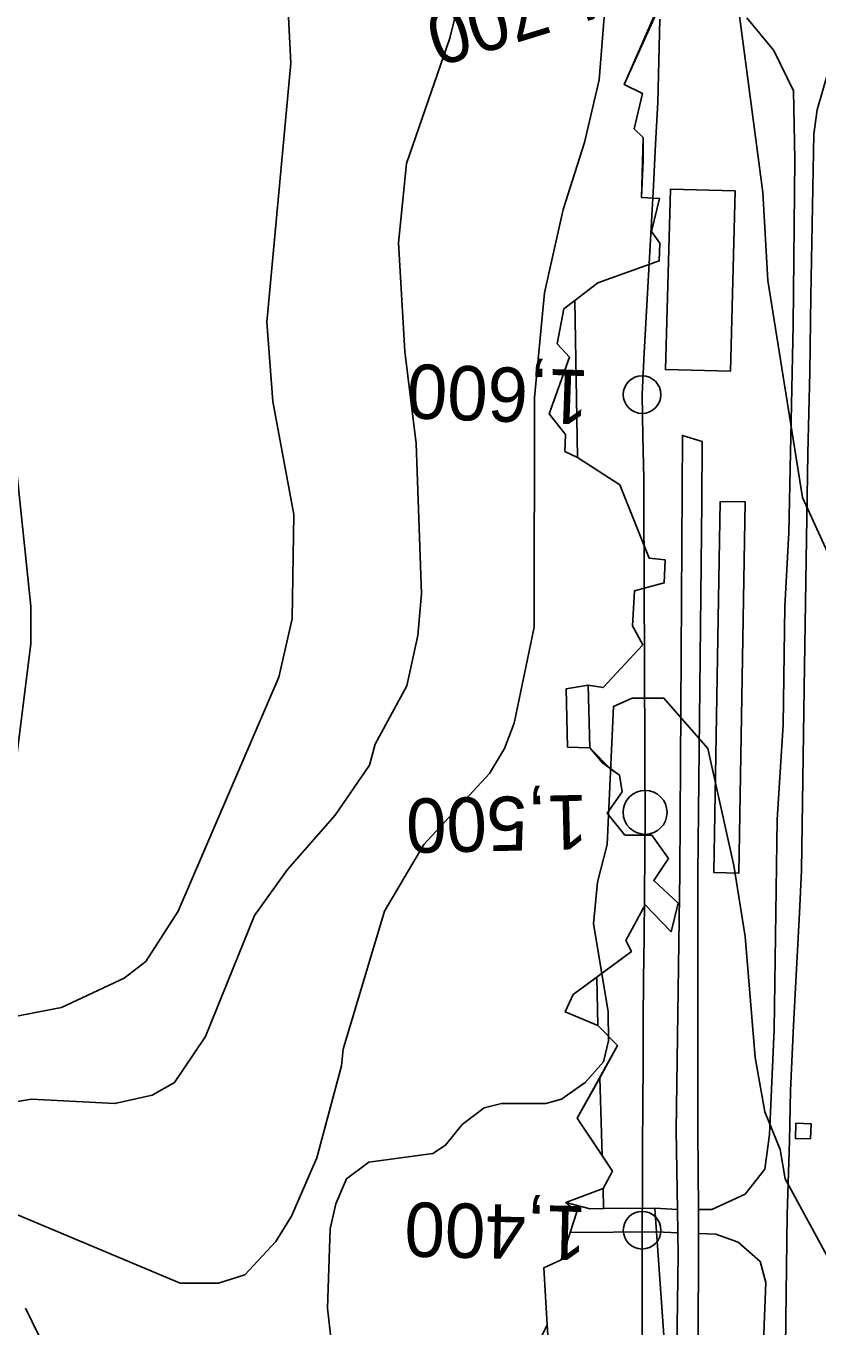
# Model space of a CAD drawing. Extents: x -510989 to -501240, y -1184665 to -1176098.
# Drawn here: x -505269 to -505079.5, y -1179867.2 to -1179556.1 of the extents above; entities that cross this region are included whole.
import ezdxf

# ---------------------------------------------------------------- set-up
doc = ezdxf.new("R2010")
doc.units = 0
for name, color, linetype in [('ostatni_plocha_x_draha', 7, 'Continuous'), ('ostatni_plocha_x_manipulacni_plocha', 7, 'Continuous'), ('ostatni_plocha_x_ostatni_komunikace', 7, 'Continuous'), ('popis', 7, 'Continuous'), ('trasovani_toku', 7, 'Continuous'), ('vrstevnice_01', 7, 'Continuous'), ('vrstevnice_02', 7, 'Continuous'), ('zastavena_plocha_a_nadvori', 7, 'Continuous')]:
    doc.layers.add(name, color=color, linetype=linetype)

msp = doc.modelspace()

# ---------------------------------------------------------------- linework, layer by layer
at = {"layer": 'ostatni_plocha_x_draha'}
msp.add_lwpolyline([(-505113.43, -1179884.33), (-505112.92, -1179850.19), (-505113, -1179844.94), (-505113.08, -1179839.36), (-505113.37, -1179820.47), (-505112.5, -1179758.78), (-505111.91, -1179654.09), (-505107.19, -1179655.55), (-505107.27, -1179670.09), (-505108.19, -1179759.01), (-505108.19, -1179820.61), (-505108.09, -1179839.36), (-505108.06, -1179845.14), (-505108.03, -1179850.76), (-505108.21, -1179884.39)], dxfattribs=at)
at = {"layer": 'ostatni_plocha_x_manipulacni_plocha'}
for points in [[(-505096.48, -1179554.18), (-505090.01, -1179562.01), (-505085.36, -1179571.64), (-505085, -1179588.06), (-505085.4, -1179627.62), (-505086.46, -1179677.32), (-505087.36, -1179695.06), (-505087.8, -1179723.38), (-505089.2, -1179746), (-505089.96, -1179796.31), (-505091.07, -1179821.45), (-505092.19, -1179829.71), (-505096.9, -1179835.7), (-505104.9, -1179839.35), (-505108.09, -1179839.36), (-505108.19, -1179820.61), (-505108.19, -1179759.01), (-505107.27, -1179670.09), (-505107.19, -1179655.55), (-505111.91, -1179654.09), (-505112.5, -1179758.78), (-505113.37, -1179820.47), (-505113.08, -1179839.36), (-505118.51, -1179839.06), (-505130.76, -1179839.15), (-505130.9, -1179834.38), (-505128.67, -1179830.18), (-505131.14, -1179826.47), (-505131.69, -1179807.82), (-505127.42, -1179800.15), (-505132.13, -1179795.35), (-505132.4, -1179783.73), (-505124.12, -1179777.62), (-505125.45, -1179774.97), (-505120.85, -1179766.42), (-505114.6, -1179772.89), (-505112.9, -1179766.02), (-505118.76, -1179760.65), (-505115.26, -1179755.39), (-505119.2, -1179749.8), (-505125.67, -1179749.8), (-505129.94, -1179744.54), (-505126.33, -1179739.39), (-505126.98, -1179735.44), (-505131.04, -1179732.48), (-505134.02, -1179728.86), (-505134.47, -1179713.85), (-505130.88, -1179714.47), (-505121.41, -1179704.26), (-505123.82, -1179699.66), (-505123.38, -1179691.32), (-505116.26, -1179689.35), (-505116.04, -1179683.89), (-505119.87, -1179683.45), (-505126.86, -1179665.94), (-505137.01, -1179659.36), (-505137.64, -1179621.8), (-505132.13, -1179617.55), (-505117.45, -1179612.35), (-505117.34, -1179608.07), (-505119.26, -1179605.33), (-505117.39, -1179597.44), (-505121.66, -1179597.2), (-505121.33, -1179588.27), (-505121.33, -1179582.78), (-505123.42, -1179580.76), (-505121.45, -1179572.28), (-505125.83, -1179570.14), (-505117.11, -1179550.27)], [(-505087.26, -1179872.27), (-505086.87, -1179840.55), (-505086.3, -1179822.95), (-505086.05, -1179810.89), (-505085.31, -1179795.3), (-505083.85, -1179768.38), (-505083.38, -1179758.27), (-505082.8, -1179714.64), (-505081.93, -1179658.4), (-505081.42, -1179638.99), (-505081.16, -1179620.74), (-505080.48, -1179581.99), (-505079.63, -1179576.2), (-505075.9, -1179563.19), (-505071.64, -1179559.56), (-505069.89, -1179559.2), (-505068.25, -1179563.64), (-505061.38, -1179565.76), (-505056.32, -1179569.06), (-505051.98, -1179576.06), (-504994, -1179801.01), (-505040, -1179827), (-505031, -1179888)], [(-505115.41, -1179883.03), (-505118.11, -1179844.74), (-505113, -1179844.94), (-505112.92, -1179850.19), (-505113.43, -1179884.33)], [(-505108.21, -1179884.39), (-505108.03, -1179850.76), (-505108.06, -1179845.14), (-505103.89, -1179845.31), (-505098.58, -1179847.21), (-505093.3, -1179851.79), (-505091.94, -1179856.86), (-505093.3, -1179891.37)], [(-505146.68, -1179871.8), (-505144.23, -1179866.99), (-505143.19, -1179883.43)]]:
    msp.add_lwpolyline(points, dxfattribs=at)
for points in [[(-505114.73, -1179595.18), (-505115.91, -1179638.34), (-505100.42, -1179638.76), (-505099.24, -1179595.6)], [(-505140.24, -1179623.8), (-505137.64, -1179621.8), (-505137.01, -1179659.36), (-505140.01, -1179657.94), (-505139.91, -1179653.86), (-505143.75, -1179648.9), (-505138.92, -1179635.36), (-505141.88, -1179632.18)], [(-505102.87, -1179669.94), (-505104.39, -1179758.75), (-505098.39, -1179758.85), (-505096.87, -1179670.04)], [(-505139.7, -1179714.74), (-505134.47, -1179713.85), (-505134.02, -1179728.86), (-505139.37, -1179728.71)], [(-505138.03, -1179787.88), (-505132.4, -1179783.73), (-505132.13, -1179795.35), (-505139.98, -1179792.07)], [(-505137.1, -1179817.51), (-505131.69, -1179807.82), (-505131.14, -1179826.47)], [(-505084.75, -1179818.72), (-505084.87, -1179822.36), (-505081.22, -1179822.42), (-505081.1, -1179818.84)], [(-505130.9, -1179834.38), (-505130.76, -1179839.15), (-505133.98, -1179839.17), (-505139.81, -1179837.71)], [(-505118.51, -1179839.06), (-505118.11, -1179844.74), (-505138.8, -1179844.88), (-505137.18, -1179839.92), (-505139.81, -1179837.71), (-505133.98, -1179839.17), (-505130.76, -1179839.15)], [(-505118.11, -1179844.74), (-505115.41, -1179883.03), (-505122.13, -1179883.47), (-505143.19, -1179883.43), (-505144.23, -1179866.99), (-505145.1, -1179853.31), (-505140.94, -1179851.44), (-505138.8, -1179844.88)]]:
    msp.add_lwpolyline(points, close=True, dxfattribs=at)
at = {"layer": 'ostatni_plocha_x_ostatni_komunikace'}
for points in [[(-505093.3, -1179891.37), (-505091.94, -1179856.86), (-505093.3, -1179851.79), (-505098.58, -1179847.21), (-505103.89, -1179845.31), (-505108.06, -1179845.14), (-505108.09, -1179839.36), (-505104.9, -1179839.35), (-505096.9, -1179835.7), (-505092.19, -1179829.71), (-505091.07, -1179821.45), (-505089.96, -1179796.31), (-505089.2, -1179746), (-505087.8, -1179723.38), (-505087.36, -1179695.06), (-505086.46, -1179677.32), (-505085.4, -1179627.62), (-505085, -1179588.06), (-505085.36, -1179571.64), (-505090.01, -1179562.01), (-505096.48, -1179554.18)], [(-505075.9, -1179563.19), (-505079.63, -1179576.2), (-505080.48, -1179581.99), (-505081.16, -1179620.74), (-505081.42, -1179638.99), (-505081.93, -1179658.4), (-505082.8, -1179714.64), (-505083.38, -1179758.27), (-505083.85, -1179768.38), (-505085.31, -1179795.3), (-505086.05, -1179810.89), (-505086.3, -1179822.95), (-505086.87, -1179840.55), (-505087.26, -1179872.27)]]:
    msp.add_lwpolyline(points, dxfattribs=at)
msp.add_lwpolyline([(-505113.08, -1179839.36), (-505113, -1179844.94), (-505118.11, -1179844.74), (-505118.51, -1179839.06)], close=True, dxfattribs=at)
at = {"layer": 'popis'}
msp.add_lwpolyline([(-505146.68, -1179871.8), (-505144.23, -1179866.99), (-505145.1, -1179853.31), (-505140.94, -1179851.44), (-505138.8, -1179844.88), (-505137.18, -1179839.92), (-505139.81, -1179837.71), (-505130.9, -1179834.38), (-505128.67, -1179830.18), (-505137.1, -1179817.51), (-505127.42, -1179800.15), (-505132.13, -1179795.35), (-505139.98, -1179792.07), (-505138.03, -1179787.88), (-505124.12, -1179777.62), (-505125.45, -1179774.97), (-505120.85, -1179766.42), (-505114.6, -1179772.89), (-505112.9, -1179766.02), (-505118.76, -1179760.65), (-505115.26, -1179755.39), (-505119.2, -1179749.8), (-505125.67, -1179749.8), (-505129.94, -1179744.54), (-505126.33, -1179739.39), (-505126.98, -1179735.44), (-505129.01, -1179733.96), (-505134.02, -1179728.86), (-505139.37, -1179728.71), (-505139.7, -1179714.74), (-505134.47, -1179713.85), (-505130.88, -1179714.47), (-505121.41, -1179704.26), (-505123.82, -1179699.66), (-505123.38, -1179691.32), (-505116.26, -1179689.35), (-505116.04, -1179683.89), (-505119.87, -1179683.45), (-505126.86, -1179665.94), (-505137.01, -1179659.36), (-505140.01, -1179657.94), (-505139.91, -1179653.86), (-505143.75, -1179648.9), (-505138.92, -1179635.36), (-505141.88, -1179632.18), (-505140.24, -1179623.8), (-505137.64, -1179621.8), (-505132.13, -1179617.55), (-505117.45, -1179612.35), (-505117.34, -1179608.07), (-505119.26, -1179605.33), (-505117.39, -1179597.44), (-505121.66, -1179597.2), (-505121.33, -1179582.78), (-505123.42, -1179580.76), (-505121.45, -1179572.28), (-505125.83, -1179570.14), (-505113.69, -1179543.23)], dxfattribs=at)
at = {"layer": 'trasovani_toku'}
for p, q in [((-505117.56, -1179564.44), (-505117.34, -1179554.45)), ((-505117.78, -1179574.44), (-505117.56, -1179564.44)), ((-505118.32, -1179584.43), (-505117.78, -1179574.44)), ((-505118.86, -1179594.41), (-505118.32, -1179584.43)), ((-505119.4, -1179604.4), (-505118.86, -1179594.41)), ((-505119.94, -1179614.38), (-505119.4, -1179604.4)), ((-505120.48, -1179624.37), (-505119.94, -1179614.38)), ((-505121.02, -1179634.35), (-505120.48, -1179624.37)), ((-505121.56, -1179644.34), (-505121.02, -1179634.35)), ((-505121.36, -1179654.34), (-505121.56, -1179644.34)), ((-505121.17, -1179664.34), (-505121.36, -1179654.34)), ((-505121.12, -1179674.34), (-505121.17, -1179664.34)), ((-505121.08, -1179684.34), (-505121.12, -1179674.34)), ((-505121.04, -1179694.34), (-505121.08, -1179684.34)), ((-505120.99, -1179704.34), (-505121.04, -1179694.34)), ((-505120.95, -1179714.34), (-505120.99, -1179704.34)), ((-505120.9, -1179724.34), (-505120.95, -1179714.34)), ((-505120.86, -1179734.34), (-505120.9, -1179724.34)), ((-505120.82, -1179744.34), (-505120.86, -1179734.34)), ((-505120.91, -1179754.33), (-505120.82, -1179744.34)), ((-505121, -1179764.33), (-505120.91, -1179754.33)), ((-505121.09, -1179774.33), (-505121, -1179764.33)), ((-505121.19, -1179784.33), (-505121.09, -1179774.33)), ((-505121.28, -1179794.33), (-505121.19, -1179784.33)), ((-505121.32, -1179804.33), (-505121.28, -1179794.33)), ((-505121.38, -1179814.33), (-505121.32, -1179804.33)), ((-505121.43, -1179824.33), (-505121.38, -1179814.33)), ((-505121.49, -1179834.33), (-505121.43, -1179824.33)), ((-505121.55, -1179844.33), (-505121.49, -1179834.33)), ((-505121.52, -1179854.33), (-505121.55, -1179844.33)), ((-505121.5, -1179864.33), (-505121.52, -1179854.33)), ((-505121.47, -1179874.33), (-505121.5, -1179864.33))]:
    msp.add_line(p, q, dxfattribs=at)
for centre, radius in [((-505121.56, -1179644.34), 4.5), ((-505120.82, -1179744.34), 5.25), ((-505121.55, -1179844.33), 4.5)]:
    msp.add_circle(centre, radius, dxfattribs=at)
at = {"layer": 'vrstevnice_01'}
for points in [[(-505163.91, -1179544), (-505167.59, -1179559), (-505177.91, -1179589), (-505179.81, -1179608), (-505178.31, -1179634), (-505175.59, -1179656), (-505174.31, -1179692), (-505175.19, -1179702), (-505177.81, -1179714), (-505185.41, -1179728), (-505186.81, -1179733), (-505195, -1179745), (-505206.41, -1179758), (-505214.31, -1179769), (-505226, -1179798), (-505233.41, -1179809), (-505238.81, -1179812)], [(-505271.31, -1179732), (-505267.81, -1179704), (-505267.81, -1179695), (-505274.59, -1179630)], [(-505068.31, -1179867), (-505087.31, -1179832), (-505088.5, -1179825), (-505092.19, -1179816), (-505094.5, -1179803), (-505096.91, -1179774), (-505099.59, -1179757), (-505105.81, -1179729), (-505116.31, -1179717), (-505123.91, -1179717), (-505128.41, -1179719), (-505129.91, -1179752), (-505132.19, -1179761), (-505133.19, -1179771), (-505129.69, -1179792), (-505129.59, -1179799), (-505130.81, -1179804), (-505135.19, -1179809), (-505140.81, -1179813), (-505144.59, -1179814), (-505155.19, -1179814), (-505159.31, -1179815), (-505164.59, -1179819), (-505168.59, -1179824), (-505171.59, -1179826), (-505186.91, -1179828), (-505192.31, -1179832), (-505194.81, -1179838), (-505196.19, -1179844), (-505196.81, -1179863), (-505191.41, -1179911)], [(-505238.81, -1179812), (-505247.69, -1179814), (-505267.69, -1179813), (-505273.81, -1179814)]]:
    msp.add_lwpolyline(points, dxfattribs=at)
at = {"layer": 'vrstevnice_02'}
for points in [[(-505301.81, -1179799), (-505260.5, -1179791), (-505245.5, -1179784), (-505240.31, -1179780), (-505232.59, -1179768), (-505208.5, -1179712), (-505205.31, -1179698), (-505204.91, -1179673), (-505209.91, -1179646), (-505211.31, -1179627), (-505205.59, -1179565), (-505206.59, -1179546), (-505209.59, -1179533), (-505219.41, -1179508), (-505227.69, -1179493), (-505237.91, -1179484), (-505249, -1179477), (-505270.5, -1179471)], [(-505099.09, -1179547), (-505092.69, -1179596), (-505091.5, -1179617), (-505083.19, -1179669), (-505076.31, -1179684), (-505057.69, -1179715), (-505055.19, -1179721), (-505051.19, -1179739), (-505049.09, -1179758), (-505047.81, -1179785), (-505047.69, -1179815), (-505041, -1179853), (-505026.5, -1179902)], [(-505154.5, -1179729), (-505152.19, -1179723), (-505147.41, -1179700), (-505147.31, -1179645), (-505144.91, -1179620), (-505140.41, -1179600), (-505135.31, -1179584), (-505131.81, -1179569), (-505130.59, -1179554)], [(-505291.59, -1179832), (-505232.09, -1179857), (-505222.91, -1179857), (-505216.59, -1179855), (-505209.19, -1179847), (-505205.41, -1179841), (-505199.41, -1179827), (-505193.5, -1179805), (-505193.09, -1179801), (-505183.19, -1179768), (-505173.81, -1179752), (-505158.09, -1179735), (-505154.5, -1179729)], [(-505257.81, -1179886), (-505269.09, -1179863)]]:
    msp.add_lwpolyline(points, dxfattribs=at)
at = {"layer": 'zastavena_plocha_a_nadvori'}
for points in [[(-505114.73, -1179595.18), (-505099.24, -1179595.6), (-505100.42, -1179638.76), (-505115.91, -1179638.34)], [(-505102.87, -1179669.94), (-505096.87, -1179670.04), (-505098.39, -1179758.85), (-505104.39, -1179758.75)], [(-505084.75, -1179818.72), (-505081.1, -1179818.84), (-505081.22, -1179822.42), (-505084.87, -1179822.36)]]:
    msp.add_lwpolyline(points, close=True, dxfattribs=at)

# ---------------------------------------------------------------- texts
at = {"layer": 'trasovani_toku'}
for s, rotation, p in [('1,700', 197.0582, (-505132.65, -1179540.74)), ('1,600', 177.9291, (-505134.1, -1179638.55)), ('1,500', 181.2879, (-505134.69, -1179740.1)), ('1,400', 178.7017, (-505134.74, -1179838.59))]:
    msp.add_text(s, height=13, rotation=rotation, dxfattribs=at).set_placement(p)

doc.saveas('drawing.dxf')
